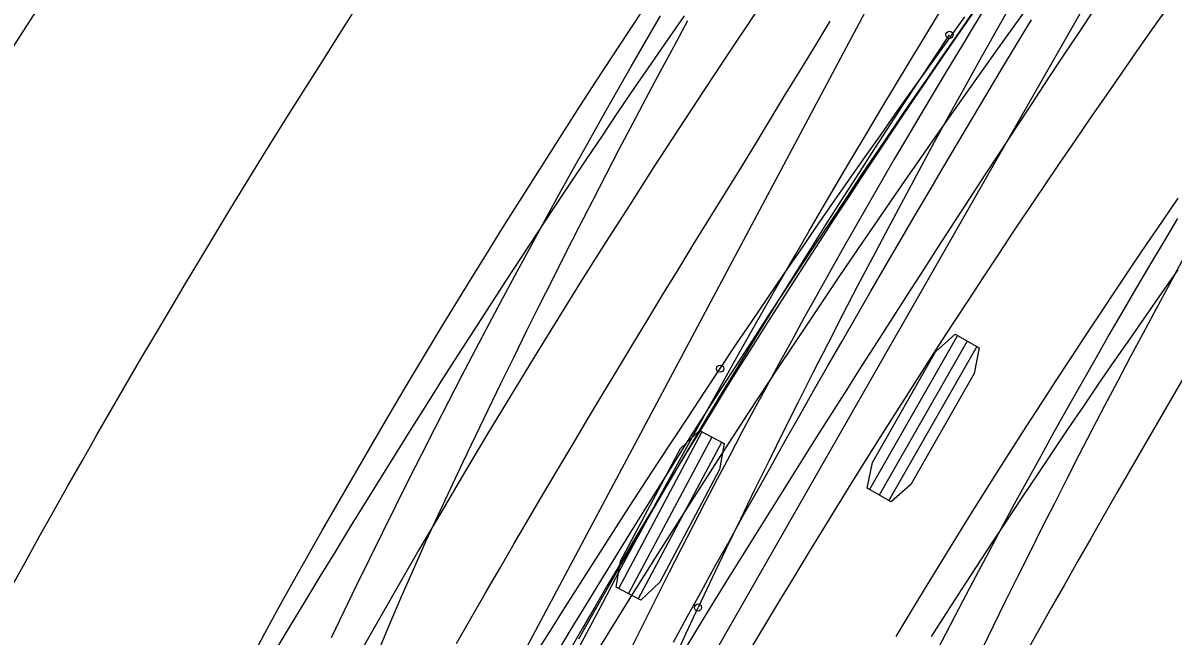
# Model space of a CAD drawing. Extents: x -14 to 1565148, y -25 to 642856.
# Drawn here: x 1564827.62 to 1564841.14, y 636380.63 to 636387.84 of the extents above; entities that cross this region are included whole.
import ezdxf

# ---------------------------------------------------------------- set-up
doc = ezdxf.new("R2010")
doc.units = 0
for name, color, linetype in [('GE_X_Alignment', 7, 'Continuous'), ('MT_P_Drums', 7, 'Continuous'), ('PM_P_Edge_Line', 7, 'Continuous'), ('PV_P_Curb', 7, 'Continuous'), ('PV_P_EOP', 7, 'Continuous'), ('PV_P_Saw_Cut_Line', 7, 'Continuous'), ('PV_X_EOP', 7, 'Continuous'), ('TR_Turning_Path23', 7, 'Continuous'), ('TR_Turning_Path25', 7, 'Continuous'), ('TR_Turning_Path27', 7, 'Continuous')]:
    doc.layers.add(name, color=color, linetype=linetype)

msp = doc.modelspace()

# ---------------------------------------------------------------- linework, layer by layer
at = {"layer": 'GE_X_Alignment'}
for centre, radius, start, end in [((1565016.489, 636270.393), 195, 135.38222, 155.06295), ((1564912.506, 636333.015), 101.75, 136.94177, 176.98984), ((1564935.682, 636316.638), 107.25, 135.38222, 176.95365)]:
    msp.add_arc(centre, radius, start, end, dxfattribs=at)
at = {"layer": 'MT_P_Drums'}
for points in [[(1564830.296, 636380.35), (1564830.461, 636380.662), (1564830.628, 636380.966), (1564830.798, 636381.272), (1564830.967, 636381.571), (1564831.137, 636381.87), (1564831.307, 636382.168), (1564831.479, 636382.466), (1564831.652, 636382.763), (1564831.825, 636383.06), (1564832, 636383.356), (1564832.175, 636383.652), (1564832.352, 636383.947), (1564832.529, 636384.241), (1564832.708, 636384.535), (1564832.887, 636384.828), (1564833.068, 636385.121), (1564833.249, 636385.413), (1564833.431, 636385.704), (1564833.615, 636385.995), (1564833.799, 636386.285), (1564833.984, 636386.575), (1564834.17, 636386.864), (1564834.357, 636387.152), (1564834.545, 636387.44), (1564834.734, 636387.727), (1564834.924, 636388.014)], [(1564833.892, 636380.42), (1564834.065, 636380.708), (1564834.239, 636380.994), (1564834.413, 636381.279), (1564834.588, 636381.564), (1564834.764, 636381.849), (1564834.941, 636382.133), (1564835.118, 636382.416), (1564835.296, 636382.699), (1564835.475, 636382.982), (1564835.655, 636383.265), (1564835.836, 636383.547), (1564836.017, 636383.828), (1564836.199, 636384.109), (1564836.381, 636384.39), (1564836.564, 636384.67), (1564836.748, 636384.95), (1564836.933, 636385.23), (1564837.118, 636385.509), (1564837.304, 636385.787), (1564837.49, 636386.066), (1564837.678, 636386.343), (1564837.865, 636386.621), (1564838.054, 636386.898), (1564838.243, 636387.175), (1564838.432, 636387.451), (1564838.623, 636387.727), (1564838.813, 636388.002)], [(1564837.883, 636380.623), (1564838.049, 636380.899), (1564838.217, 636381.175), (1564838.385, 636381.45), (1564838.554, 636381.725), (1564838.724, 636381.999), (1564838.896, 636382.273), (1564839.068, 636382.546), (1564839.24, 636382.818), (1564839.414, 636383.09), (1564839.589, 636383.361), (1564839.764, 636383.632), (1564839.941, 636383.902), (1564840.118, 636384.172), (1564840.296, 636384.44), (1564840.476, 636384.709), (1564840.656, 636384.977), (1564840.836, 636385.244), (1564841.018, 636385.51), (1564841.201, 636385.776)]]:
    msp.add_lwpolyline(points, dxfattribs=at)
msp.add_arc((1564921.89, 636330.169), 101.22, 129.21105, 150.71237, dxfattribs=at)
at = {"layer": 'PM_P_Edge_Line'}
for p, q in [((1564841.136, 636394.762), (1564832.205, 636377.992)), ((1564835.601, 636383.029), (1564834.622, 636381.19)), ((1564835.716, 636382.967), (1564834.737, 636381.129)), ((1564835.831, 636382.906), (1564834.852, 636381.067))]:
    msp.add_line(p, q, dxfattribs=at)
msp.add_lwpolyline([(1564832.715, 636380.54), (1564832.884, 636380.834), (1564833.054, 636381.128), (1564833.225, 636381.422), (1564833.395, 636381.716), (1564833.567, 636382.01), (1564833.739, 636382.303), (1564833.912, 636382.596), (1564834.086, 636382.889), (1564834.26, 636383.182), (1564834.435, 636383.475), (1564834.611, 636383.768), (1564834.787, 636384.06), (1564834.964, 636384.352), (1564835.142, 636384.644), (1564835.32, 636384.936), (1564835.499, 636385.228), (1564835.679, 636385.519), (1564835.859, 636385.81), (1564836.04, 636386.101), (1564836.219, 636386.393), (1564836.395, 636386.687), (1564836.573, 636386.98), (1564836.751, 636387.273), (1564836.93, 636387.566), (1564837.11, 636387.858)], dxfattribs=at)
msp.add_lwpolyline([(1564835.573, 636383.044), (1564835.86, 636382.891), (1564835.809, 636382.588), (1564835.104, 636381.264), (1564834.881, 636381.052), (1564834.594, 636381.205), (1564834.644, 636381.508), (1564835.349, 636382.832)], close=True, dxfattribs=at)
at = {"layer": 'PV_P_Curb'}
for p, q in [((1564844.484, 636395.726), (1564835.062, 636379.227)), ((1564838.605, 636384.161), (1564837.572, 636382.352)), ((1564838.718, 636384.096), (1564837.685, 636382.287)), ((1564838.831, 636384.032), (1564837.798, 636382.223))]:
    msp.add_line(p, q, dxfattribs=at)
msp.add_lwpolyline([(1564835.265, 636380.555), (1564835.427, 636380.853), (1564835.591, 636381.149), (1564835.754, 636381.446), (1564835.919, 636381.742), (1564836.083, 636382.038), (1564836.248, 636382.333), (1564836.414, 636382.628), (1564836.58, 636382.923), (1564836.747, 636383.217), (1564836.914, 636383.511), (1564837.081, 636383.805), (1564837.249, 636384.098), (1564837.418, 636384.391), (1564837.587, 636384.683), (1564837.756, 636384.975), (1564837.926, 636385.267), (1564838.096, 636385.558), (1564838.267, 636385.849), (1564838.438, 636386.14), (1564838.61, 636386.43), (1564838.782, 636386.719), (1564838.954, 636387.008), (1564839.127, 636387.297), (1564839.3, 636387.586), (1564839.474, 636387.874)], dxfattribs=at)
msp.add_lwpolyline([(1564838.577, 636384.177), (1564838.859, 636384.016), (1564838.8, 636383.714), (1564838.056, 636382.411), (1564837.826, 636382.207), (1564837.544, 636382.368), (1564837.604, 636382.67), (1564838.347, 636383.972)], close=True, dxfattribs=at)
msp.add_arc((1565005.238, 636287.634), 190.026, 146.90798, 152.94338, dxfattribs=at)
at = {"layer": 'PV_P_EOP'}
for centre, radius, start, end in [((1565016.489, 636270.393), 195, 135.38222, 155.06295), ((1565016.489, 636270.393), 194.5, 135.38222, 155.06295), ((1564912.506, 636333.015), 101.75, 136.94177, 176.99004), ((1564912.506, 636333.015), 101, 136.94177, 176.99004), ((1564935.682, 636316.638), 108, 135.38222, 176.99233), ((1564935.682, 636316.638), 107.25, 135.38222, 176.99233)]:
    msp.add_arc(centre, radius, start, end, dxfattribs=at)
at = {"layer": 'PV_P_Saw_Cut_Line'}
for points in [[(1564831.246, 636380.611), (1564831.395, 636380.922), (1564831.545, 636381.232), (1564831.696, 636381.542), (1564831.848, 636381.852), (1564832.001, 636382.161), (1564832.155, 636382.469), (1564832.31, 636382.777), (1564832.467, 636383.084), (1564832.624, 636383.39), (1564832.783, 636383.696), (1564832.942, 636384.002), (1564833.103, 636384.307), (1564833.265, 636384.611), (1564833.428, 636384.915), (1564833.592, 636385.218), (1564833.757, 636385.521), (1564833.923, 636385.823), (1564834.09, 636386.125), (1564834.258, 636386.426), (1564834.427, 636386.726), (1564834.597, 636387.026), (1564834.769, 636387.325), (1564834.941, 636387.623), (1564835.114, 636387.921)], [(1564834.154, 636380.594), (1564834.318, 636380.885), (1564834.483, 636381.175), (1564834.649, 636381.465), (1564834.815, 636381.754), (1564834.983, 636382.043), (1564835.151, 636382.331), (1564835.32, 636382.619), (1564835.49, 636382.906), (1564835.66, 636383.192), (1564835.832, 636383.478), (1564836.005, 636383.764), (1564836.178, 636384.049), (1564836.352, 636384.333), (1564836.527, 636384.616), (1564836.703, 636384.9), (1564836.88, 636385.182), (1564837.058, 636385.464), (1564837.236, 636385.745), (1564837.416, 636386.026), (1564837.596, 636386.306), (1564837.778, 636386.586), (1564837.96, 636386.865), (1564838.143, 636387.143), (1564838.327, 636387.421), (1564838.511, 636387.698)], [(1564838.373, 636380.474), (1564838.521, 636380.76), (1564838.67, 636381.045), (1564838.82, 636381.33), (1564838.972, 636381.615), (1564839.124, 636381.899), (1564839.277, 636382.182), (1564839.432, 636382.465), (1564839.587, 636382.747), (1564839.743, 636383.029), (1564839.9, 636383.31), (1564840.059, 636383.591), (1564840.218, 636383.871), (1564840.378, 636384.15), (1564840.539, 636384.429), (1564840.701, 636384.707), (1564840.865, 636384.985), (1564841.029, 636385.262), (1564841.194, 636385.539)]]:
    msp.add_lwpolyline(points, dxfattribs=at)
msp.add_circle((1564838.511, 636387.698), 0.0417, dxfattribs=at)
msp.add_arc((1564919.769, 636338.45), 94.827, 133.7745, 157.54664, dxfattribs=at)
at = {"layer": 'PV_X_EOP'}
msp.add_arc((1564935.678, 636316.634), 110, 135.38222, 176.99004, dxfattribs=at)
at = {"layer": 'TR_Turning_Path23'}
for points in [[(1564831.798, 636380.452), (1564831.931, 636380.773), (1564832.068, 636381.094), (1564832.208, 636381.413), (1564832.351, 636381.732), (1564832.498, 636382.049), (1564832.643, 636382.359), (1564832.79, 636382.67), (1564832.938, 636382.979), (1564833.087, 636383.288), (1564833.237, 636383.597), (1564833.388, 636383.905), (1564833.539, 636384.213), (1564833.692, 636384.52), (1564833.846, 636384.827), (1564834.001, 636385.133), (1564834.156, 636385.439), (1564834.313, 636385.744), (1564834.47, 636386.049), (1564834.629, 636386.353), (1564834.789, 636386.657), (1564834.949, 636386.96), (1564835.111, 636387.263), (1564835.273, 636387.565), (1564835.436, 636387.867)], [(1564834.123, 636380.43), (1564834.278, 636380.725), (1564834.434, 636381.02), (1564834.59, 636381.314), (1564834.747, 636381.608), (1564834.905, 636381.901), (1564835.064, 636382.194), (1564835.224, 636382.486), (1564835.384, 636382.778), (1564835.545, 636383.07), (1564835.706, 636383.361), (1564835.869, 636383.652), (1564836.032, 636383.942), (1564836.196, 636384.232), (1564836.36, 636384.522), (1564836.526, 636384.811), (1564836.692, 636385.099), (1564836.859, 636385.387), (1564837.027, 636385.675), (1564837.195, 636385.962), (1564837.364, 636386.249), (1564837.534, 636386.535), (1564837.705, 636386.821), (1564837.876, 636387.107), (1564838.048, 636387.392), (1564838.221, 636387.676), (1564838.395, 636387.96)], [(1564838.889, 636380.457), (1564839.03, 636380.747), (1564839.171, 636381.037), (1564839.314, 636381.327), (1564839.458, 636381.616), (1564839.602, 636381.905), (1564839.748, 636382.193), (1564839.894, 636382.48), (1564840.041, 636382.767), (1564840.189, 636383.054), (1564840.339, 636383.34), (1564840.489, 636383.626), (1564840.639, 636383.911), (1564840.791, 636384.196), (1564840.944, 636384.481), (1564841.098, 636384.764), (1564841.252, 636385.048)], [(1564834.069, 636377.253), (1564834.176, 636377.569), (1564834.287, 636377.883), (1564834.4, 636378.197), (1564834.517, 636378.509), (1564834.636, 636378.82), (1564834.758, 636379.131), (1564834.883, 636379.439), (1564835.011, 636379.747), (1564835.142, 636380.054), (1564835.277, 636380.359), (1564835.414, 636380.662), (1564835.555, 636380.964)]]:
    msp.add_lwpolyline(points, dxfattribs=at)
msp.add_circle((1564835.555, 636380.964), 0.0417, dxfattribs=at)
msp.add_circle((1564835.555, 636380.964), 0.0417, dxfattribs=at)
msp.add_arc((1564930.463, 636336.219), 104.927, 128.03394, 154.75771, dxfattribs=at)
at = {"layer": 'TR_Turning_Path25'}
for points in [[(1564830.585, 636380.449), (1564830.76, 636380.743), (1564830.936, 636381.036), (1564831.113, 636381.328), (1564831.291, 636381.62), (1564831.469, 636381.912), (1564831.648, 636382.203), (1564831.829, 636382.494), (1564832.009, 636382.784), (1564832.191, 636383.074), (1564832.373, 636383.363), (1564832.556, 636383.652), (1564832.74, 636383.94), (1564832.925, 636384.228), (1564833.11, 636384.515), (1564833.297, 636384.802), (1564833.484, 636385.088), (1564833.671, 636385.374), (1564833.86, 636385.659), (1564834.049, 636385.944), (1564834.239, 636386.228), (1564834.43, 636386.512), (1564834.621, 636386.795), (1564834.813, 636387.078), (1564835.007, 636387.36), (1564835.2, 636387.641), (1564835.395, 636387.923)], [(1564835.815, 636383.773), (1564836.001, 636384.051), (1564836.188, 636384.329), (1564836.376, 636384.606), (1564836.565, 636384.884), (1564836.754, 636385.16), (1564836.944, 636385.437), (1564837.136, 636385.713), (1564837.328, 636385.989), (1564837.52, 636386.265), (1564837.714, 636386.54), (1564837.908, 636386.815), (1564838.103, 636387.089), (1564838.299, 636387.363), (1564838.496, 636387.637), (1564838.693, 636387.91)], [(1564838.299, 636380.625), (1564838.475, 636380.898), (1564838.651, 636381.171), (1564838.828, 636381.443), (1564839.006, 636381.714), (1564839.185, 636381.985), (1564839.365, 636382.256), (1564839.545, 636382.526), (1564839.726, 636382.796), (1564839.907, 636383.065), (1564840.089, 636383.333), (1564840.272, 636383.602), (1564840.456, 636383.869), (1564840.641, 636384.136), (1564840.826, 636384.403), (1564841.012, 636384.669), (1564841.198, 636384.935)], [(1564833.638, 636380.402), (1564833.816, 636380.686), (1564833.994, 636380.969), (1564834.173, 636381.251), (1564834.352, 636381.533), (1564834.532, 636381.815), (1564834.714, 636382.096), (1564834.895, 636382.377), (1564835.078, 636382.657), (1564835.261, 636382.937), (1564835.445, 636383.216), (1564835.629, 636383.495), (1564835.815, 636383.773)]]:
    msp.add_lwpolyline(points, dxfattribs=at)
msp.add_circle((1564835.815, 636383.773), 0.0417, dxfattribs=at)
msp.add_circle((1564835.815, 636383.773), 0.0417, dxfattribs=at)
msp.add_arc((1564940.689, 636314.867), 124.922, 128.00393, 166.21829, dxfattribs=at)
at = {"layer": 'TR_Turning_Path27'}
for points in [[(1564827.476, 636381.193), (1564827.643, 636381.494), (1564827.81, 636381.795), (1564827.978, 636382.095), (1564828.147, 636382.395), (1564828.317, 636382.694), (1564828.488, 636382.993), (1564828.66, 636383.291), (1564828.832, 636383.589), (1564829.006, 636383.887), (1564829.18, 636384.183), (1564829.355, 636384.48), (1564829.531, 636384.776), (1564829.708, 636385.071), (1564829.886, 636385.366), (1564830.064, 636385.66), (1564830.244, 636385.954), (1564830.424, 636386.247), (1564830.605, 636386.539), (1564830.787, 636386.832), (1564830.97, 636387.123), (1564831.154, 636387.414), (1564831.338, 636387.705), (1564831.524, 636387.995)], [(1564835.367, 636380.417), (1564835.541, 636380.701), (1564835.715, 636380.984), (1564835.89, 636381.268), (1564836.065, 636381.551), (1564836.241, 636381.834), (1564836.417, 636382.117), (1564836.594, 636382.399), (1564836.771, 636382.682), (1564836.949, 636382.964), (1564837.127, 636383.246), (1564837.306, 636383.527), (1564837.485, 636383.809), (1564837.664, 636384.09), (1564837.844, 636384.371), (1564838.024, 636384.652), (1564838.205, 636384.932), (1564838.386, 636385.213), (1564838.567, 636385.493), (1564838.749, 636385.773), (1564838.932, 636386.053), (1564839.114, 636386.332), (1564839.297, 636386.612), (1564839.481, 636386.891), (1564839.665, 636387.17), (1564839.849, 636387.448), (1564840.034, 636387.727), (1564840.219, 636388.005)], [(1564836.187, 636380.496), (1564836.352, 636380.772), (1564836.517, 636381.047), (1564836.683, 636381.322), (1564836.85, 636381.597), (1564837.017, 636381.871), (1564837.186, 636382.144), (1564837.355, 636382.417), (1564837.525, 636382.69), (1564837.696, 636382.962), (1564837.867, 636383.234), (1564838.039, 636383.505), (1564838.213, 636383.775), (1564838.387, 636384.045), (1564838.561, 636384.315), (1564838.737, 636384.584), (1564838.913, 636384.853), (1564839.09, 636385.121), (1564839.268, 636385.388), (1564839.447, 636385.655), (1564839.626, 636385.922), (1564839.806, 636386.187), (1564839.987, 636386.453), (1564840.169, 636386.718), (1564840.351, 636386.982), (1564840.535, 636387.246), (1564840.719, 636387.509), (1564840.903, 636387.772), (1564841.089, 636388.034)]]:
    msp.add_lwpolyline(points, dxfattribs=at)
msp.add_arc((1564931.179, 636324.092), 114.429, 128.5803, 162.56557, dxfattribs=at)

doc.saveas('drawing.dxf')
